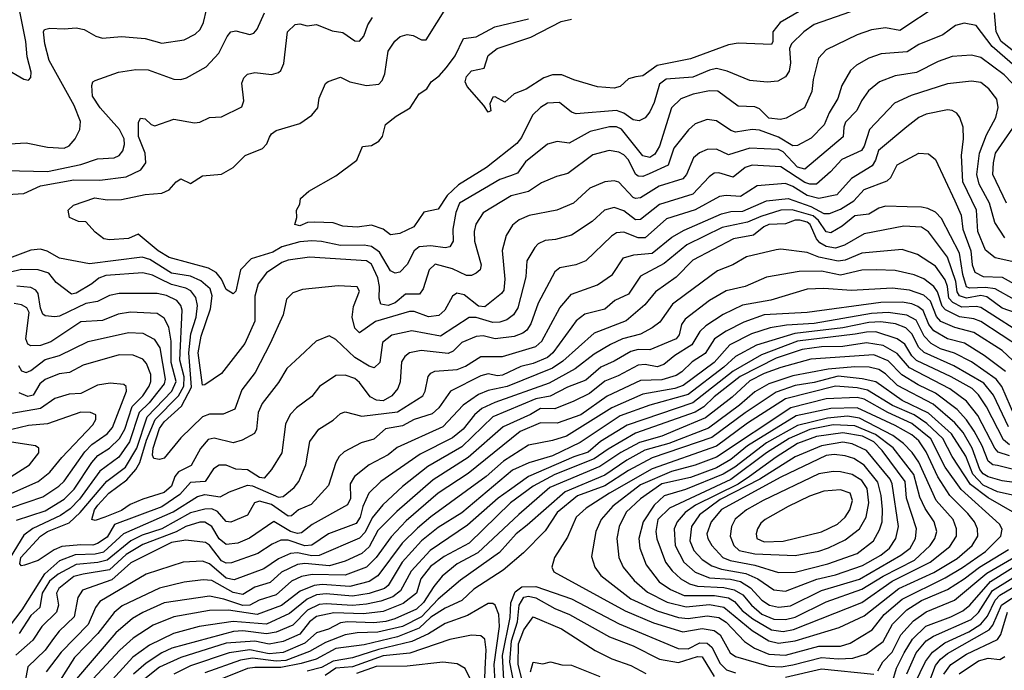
# Model space of a CAD drawing. Extents: x 1308313 to 1441400, y 959662 to 1036319.
# Tile 358 of 656: x 1365658 to 1369793, y 1010391 to 1013126. Entities that reach past the tile are written whole.
import ezdxf

# ---------------------------------------------------------------- set-up
doc = ezdxf.new("R2010")
doc.units = 0

msp = doc.modelspace()

# ---------------------------------------------------------------- linework, layer by layer
at = {"layer": '0CON10XD'}
for points in [[(1369081.3, 1013248.7), (1368851.9, 1013115), (1368821.6, 1013075), (1368820.7, 1013035), (1368815, 1013021.9), (1368675, 1013027.1), (1368635, 1013020.8), (1368475, 1012961.9), (1368335, 1012933.7), (1368275, 1012890), (1368245.6, 1012885.6), (1368215, 1012877.8), (1368180, 1012845), (1368155, 1012837.7), (1368085, 1012844.5), (1367985, 1012873.1), (1367935, 1012894.7), (1367895, 1012894.2), (1367858.8, 1012881.2), (1367785, 1012834.7), (1367735.2, 1012814.8), (1367695, 1012780), (1367655, 1012802.5), (1367645, 1012800), (1367633, 1012773), (1367637, 1012743), (1367625, 1012736.7), (1367607.5, 1012765), (1367537.5, 1012845), (1367528.8, 1012865), (1367535, 1012886.7), (1367555, 1012911.2), (1367608.3, 1012921.7), (1367625.5, 1012975), (1367663.1, 1013005), (1367805, 1013052.1), (1367931.7, 1013118.3), (1367975, 1013128.8)], [(1365615, 1012604.6), (1365685, 1012608.9), (1365775, 1012590.9), (1365845, 1012586.1), (1365865, 1012595.5), (1365890.9, 1012625), (1365910, 1012665), (1365912.5, 1012697.5), (1365885.9, 1012765), (1365781.6, 1012955), (1365762.7, 1013025), (1365757.5, 1013075), (1365762, 1013085), (1365785, 1013091.1), (1365845, 1013087.5), (1365895, 1013092.5), (1365928, 1013085), (1365977.1, 1013057.1), (1366005, 1013048.9), (1366085.2, 1013054.8), (1366135, 1013051.6), (1366185, 1013046.4), (1366255, 1013026.9), (1366348.5, 1013041.5), (1366394.8, 1013065.2), (1366415.2, 1013084.8), (1366430.3, 1013115), (1366443, 1013167)], [(1365625.3, 1012905.3), (1365675, 1012875.6), (1365695, 1012872.5), (1365705, 1012883.3), (1365706.1, 1012905), (1365689.5, 1012969.5), (1365683.5, 1013035), (1365654.9, 1013175.1)], [(1369515, 1013187.2), (1369355, 1013081.4), (1369295, 1013092.2), (1369235, 1013083.7), (1369175, 1013062.8), (1369045, 1012999.1), (1369013.3, 1012965), (1368990.5, 1012875), (1368984.5, 1012824.5), (1368953.8, 1012756.2), (1368877.6, 1012712.4), (1368852.9, 1012707.1), (1368805, 1012712.3), (1368765, 1012750.9), (1368745, 1012760.2), (1368675, 1012762.7), (1368590, 1012825), (1368555, 1012827.1), (1368486.6, 1012813.4), (1368435, 1012792.8), (1368395.9, 1012755), (1368345.3, 1012594.7), (1368325, 1012561.4), (1368305, 1012547.1), (1368275, 1012553.8), (1368185, 1012665.9), (1368165, 1012675.7), (1368135, 1012675.9), (1368054.3, 1012655.7), (1367965, 1012607.5), (1367914.6, 1012614.6), (1367875, 1012603.1), (1367781.6, 1012528.4), (1367748.5, 1012481.5), (1367719.6, 1012469.6), (1367675, 1012454.8), (1367505.7, 1012354.3), (1367489, 1012315), (1367477.5, 1012245), (1367478.2, 1012195), (1367465, 1012171.1), (1367445, 1012166.9), (1367385, 1012175.9), (1367335, 1012170.9), (1367315.3, 1012155), (1367285, 1012096.4), (1367255, 1012064.5), (1367235, 1012060.8), (1367215, 1012070), (1367169.2, 1012149.2), (1367135, 1012173.3), (1367105, 1012178.5), (1367005, 1012177.4), (1366925, 1012194.3), (1366885, 1012196.6), (1366835, 1012191.8), (1366759.2, 1012170.8), (1366721.5, 1012148.5), (1366629.6, 1012120.4), (1366584.7, 1012075), (1366565.6, 1011985), (1366555, 1011974.2), (1366525, 1011991.9), (1366505.9, 1012035.9), (1366483, 1012063), (1366451.1, 1012081.1), (1366285, 1012126.9), (1366238.8, 1012155), (1366155, 1012224.2), (1366115, 1012206.6), (1366035, 1012200), (1366011.2, 1012205), (1365975, 1012233.1), (1365935, 1012276.7), (1365905, 1012278), (1365867.5, 1012295), (1365861.4, 1012325), (1365883.8, 1012346.2), (1365973.1, 1012376.9), (1366025, 1012369.5), (1366085, 1012370.8), (1366185, 1012391.1), (1366255, 1012397.5), (1366285, 1012411.1), (1366315, 1012444.4), (1366335, 1012457.1), (1366375, 1012437.1), (1366425, 1012469.4), (1366505, 1012476.9), (1366555, 1012504.4), (1366605, 1012554.5), (1366676.9, 1012585), (1366695.3, 1012604.7), (1366707.5, 1012632.5), (1366715, 1012646.5), (1366735, 1012660.9), (1366835, 1012690), (1366885.3, 1012724.7), (1366910, 1012755), (1366915, 1012796.7), (1366942.5, 1012857.5), (1366953.8, 1012866.2), (1367005, 1012884.4), (1367045, 1012864.3), (1367115, 1012849.5), (1367165.7, 1012855), (1367179.6, 1012870.4), (1367191.2, 1012898.8), (1367206.1, 1012993.9), (1367234, 1013036), (1367256.2, 1013055), (1367285, 1013063.3), (1367310.3, 1013060.3), (1367345, 1013042), (1367365, 1013041.2), (1367455.2, 1013184.8)], [(1369175, 1013169.3), (1368995, 1013106), (1368950.9, 1013075), (1368899.2, 1013025), (1368891.7, 1013005), (1368895.8, 1012945), (1368889.6, 1012910.4), (1368875, 1012886.5), (1368842.7, 1012867.3), (1368797.2, 1012862.8), (1368725, 1012870), (1368629.8, 1012909.8), (1368585, 1012920.5), (1368555.4, 1012914.6), (1368485, 1012884.8), (1368373.6, 1012876.4), (1368344.5, 1012855), (1368322.5, 1012777.5), (1368305, 1012738.9), (1368285, 1012713.9), (1368259.3, 1012700.7), (1368235, 1012705.2), (1368195, 1012733.4), (1368165, 1012744.1), (1367995, 1012729.7), (1367975, 1012736.8), (1367925, 1012778), (1367875, 1012775.4), (1367845, 1012757.1), (1367811.1, 1012725), (1367765, 1012630.9), (1367745.3, 1012605), (1367619.1, 1012505), (1367501.4, 1012431.4), (1367453.4, 1012386.6), (1367415, 1012329.6), (1367355, 1012316.5), (1367313.3, 1012255), (1367255, 1012227.9), (1367215, 1012221.5), (1367183.8, 1012245), (1367135, 1012261.9), (1367075, 1012254.5), (1367015, 1012258.5), (1366975, 1012271.8), (1366895.5, 1012274.5), (1366866.7, 1012273.3), (1366835, 1012259.4), (1366813.3, 1012265), (1366822.5, 1012295), (1366820, 1012325), (1366835, 1012350), (1366836.7, 1012375), (1366872, 1012405), (1366985, 1012469.7), (1367074.5, 1012535), (1367097, 1012593), (1367135, 1012597.8), (1367165.6, 1012615), (1367181.9, 1012635), (1367194, 1012685), (1367239.1, 1012720.9), (1367297.5, 1012755), (1367335, 1012814.2), (1367368, 1012835), (1367385.8, 1012865), (1367419.6, 1012890.4), (1367449.8, 1012925), (1367486.5, 1012973.5), (1367522.3, 1013047.7), (1367575, 1013053.7), (1367654.1, 1013095.9), (1367795, 1013129.8)], [(1365597.8, 1012492.2), (1365775, 1012488.4), (1365915, 1012517.3), (1365985, 1012541.4), (1366055.2, 1012544.8), (1366075.5, 1012555), (1366091.5, 1012575), (1366098.5, 1012601.5), (1366096.2, 1012625), (1366077, 1012665), (1365995.3, 1012755), (1365964, 1012805), (1365960.2, 1012849.8), (1365965.6, 1012864.4), (1365975, 1012870), (1366073.3, 1012905), (1366145, 1012917.3), (1366196.7, 1012915), (1366305, 1012876.4), (1366335, 1012874.6), (1366358.7, 1012881.3), (1366441.6, 1012928.4), (1366494.7, 1012985.3), (1366529.2, 1013055), (1366545, 1013074.5), (1366565, 1013078.7), (1366625, 1013063.5), (1366640.6, 1013069.4), (1366655, 1013085.7), (1366686.2, 1013155)], [(1365605, 1012390.7), (1365674.6, 1012395.4), (1365745, 1012427.6), (1365885, 1012452.9), (1365995, 1012451.1), (1366105, 1012465.1), (1366167.2, 1012495), (1366187.9, 1012525), (1366185.1, 1012565), (1366157.1, 1012635), (1366156.3, 1012693.7), (1366165, 1012712.5), (1366185, 1012709.2), (1366210, 1012685), (1366225, 1012680), (1366305, 1012707.8), (1366391.9, 1012691.9), (1366415, 1012695.7), (1366455, 1012715.6), (1366505, 1012718.1), (1366590.8, 1012759.2), (1366598.5, 1012785), (1366591.1, 1012858.9), (1366598.9, 1012881.1), (1366615, 1012896.9), (1366645, 1012903.6), (1366715, 1012896.2), (1366745, 1012904.5), (1366755, 1012913.1), (1366767.6, 1012942.4), (1366782.1, 1013075), (1366815, 1013106.5), (1366835, 1013109.3), (1366865, 1013100.5), (1366905, 1013105.4), (1366969.8, 1013079.8), (1367015, 1013072.1), (1367065, 1013036.8), (1367084.5, 1013035.5), (1367103, 1013057), (1367120.2, 1013105), (1367140, 1013135)], [(1369985.3, 1012875.3), (1369780.1, 1013035), (1369758.6, 1013075), (1369751.8, 1013155)], [(1369902.6, 1012875), (1369743.1, 1013013.1), (1369675, 1013101.8), (1369625, 1013111.2), (1369588.2, 1013101.8), (1369535, 1013063.1), (1369435, 1013022), (1369385, 1012991.2), (1369276.7, 1012983.3), (1369225, 1012964.6), (1369172.2, 1012935), (1369147.8, 1012912.2), (1369110.8, 1012849.2), (1369094.7, 1012795), (1369058.4, 1012735), (1369036.4, 1012683.6), (1368982, 1012628), (1368925, 1012596.8), (1368905, 1012595.7), (1368845, 1012631.6), (1368765, 1012661.7), (1368735, 1012664.8), (1368663.9, 1012653.9), (1368645, 1012660), (1368585, 1012700.3), (1368545, 1012706.1), (1368495, 1012688.2), (1368466.4, 1012663.6), (1368405, 1012586), (1368380.9, 1012515), (1368302.1, 1012477.9), (1368275, 1012466.7), (1368255, 1012467.7), (1368245, 1012476.7), (1368215, 1012536.3), (1368195, 1012558.4), (1368175, 1012569.7), (1368133.1, 1012576.9), (1368065, 1012557.3), (1367960.1, 1012479.9), (1367912.6, 1012467.4), (1367849.6, 1012440.4), (1367795.5, 1012404.5), (1367721.9, 1012385), (1367605, 1012314.6), (1367573.3, 1012266.7), (1367566.2, 1012235), (1367568.4, 1012195), (1367595.9, 1012095), (1367591.5, 1012075), (1367575, 1012060), (1367555, 1012050.9), (1367535, 1012051.3), (1367475, 1012078.5), (1367402.2, 1012097.8), (1367378.2, 1012075), (1367352.2, 1011995), (1367337.5, 1011972.5), (1367277.7, 1011972.3), (1367235, 1011935.9), (1367205, 1011924.2), (1367175, 1011930.4), (1367167.8, 1011955), (1367168.6, 1012005), (1367161.4, 1012041.4), (1367135, 1012097.8), (1367115, 1012112.3), (1366875, 1012127.1), (1366785, 1012115.7), (1366758.9, 1012105), (1366695, 1012061.5), (1366659.2, 1012015), (1366645.6, 1011964.4), (1366645, 1011858.8), (1366603.8, 1011765), (1366505, 1011639.2), (1366435, 1011590.8), (1366425, 1011590), (1366407.6, 1011725), (1366420.3, 1011795), (1366459.2, 1011910.8), (1366466.6, 1011965), (1366458.3, 1011995), (1366418.6, 1012028.6), (1366375, 1012047.6), (1366295, 1012060.2), (1366205, 1012118.2), (1366171.7, 1012128.3), (1365950.4, 1012100.4), (1365825, 1012124.2), (1365773.1, 1012153.1), (1365745, 1012161.2), (1365705, 1012157.7), (1365615, 1012124)], [(1369858.6, 1012825), (1369792.9, 1012895), (1369695, 1012966.8), (1369655, 1012977.5), (1369575, 1012971.6), (1369515, 1012950), (1369425.2, 1012904.8), (1369335, 1012889.8), (1369269.5, 1012865), (1369222.6, 1012827.4), (1369192.9, 1012785), (1369174.1, 1012745), (1369126.4, 1012695), (1369118.7, 1012675), (1369115.9, 1012634.1), (1368955, 1012497.7), (1368925, 1012506.2), (1368865, 1012570.6), (1368845, 1012580.3), (1368725, 1012586.2), (1368635, 1012558), (1368585, 1012581.2), (1368545, 1012580.5), (1368513.5, 1012566.5), (1368488.4, 1012545), (1368458.4, 1012475), (1368443, 1012457), (1368343.8, 1012426.2), (1368265, 1012377.5), (1368245, 1012374.3), (1368235, 1012378.9), (1368175, 1012443.5), (1368155, 1012448.8), (1368115, 1012444.7), (1368052.3, 1012417.7), (1367984.3, 1012355), (1367914, 1012325), (1367797.6, 1012302.4), (1367755.2, 1012284.8), (1367727.9, 1012262.1), (1367700.8, 1012219.2), (1367684.8, 1012155.2), (1367695.2, 1012035.2), (1367690.6, 1011989.4), (1367682.1, 1011975), (1367610.9, 1011919.1), (1367585, 1011922.2), (1367525, 1011968.8), (1367494.1, 1011975.9), (1367475, 1011964.4), (1367443.6, 1011905), (1367418.1, 1011881.9), (1367375, 1011877), (1367315, 1011900), (1367295, 1011899.4), (1367152.1, 1011857.9), (1367085, 1011809.1), (1367065, 1011828.6), (1367054.8, 1011875.2), (1367060.2, 1011919.8), (1367085.4, 1011985), (1367075, 1012002.9), (1366995, 1012007.9), (1366845, 1011992.1), (1366805, 1011977.5), (1366778.3, 1011951.7), (1366764.6, 1011885), (1366710.3, 1011765), (1366646.9, 1011643.1), (1366590.2, 1011569.8), (1366561.3, 1011488.7), (1366512.3, 1011467.7), (1366455, 1011467.9), (1366425, 1011456.8), (1366335, 1011368.7), (1366265, 1011282.5), (1366245, 1011277.1), (1366221.8, 1011281.8), (1366215.6, 1011295), (1366218.8, 1011325), (1366245, 1011407.6), (1366265, 1011436), (1366338, 1011502), (1366379.2, 1011580.8), (1366368.6, 1011725), (1366377.1, 1011805), (1366398.7, 1011875), (1366404.5, 1011925), (1366397.8, 1011957.8), (1366376.7, 1011986.7), (1366355, 1011997.9), (1366295, 1012012.5), (1366246.7, 1012036.7), (1366215, 1012052), (1366175, 1012061.5), (1366019.9, 1012050.1), (1365990.2, 1012039.8), (1365961.3, 1012015), (1365895, 1011976.1), (1365875, 1011971.9), (1365811.2, 1012021.2), (1365780, 1012060), (1365735, 1012074.5), (1365666, 1012076), (1365555, 1012049.6)], [(1369795, 1012209.7), (1369753.6, 1012273.6), (1369731.8, 1012355), (1369688, 1012435), (1369678.6, 1012475), (1369689.1, 1012565), (1369718.1, 1012641.9), (1369757.3, 1012715), (1369767.4, 1012757.4), (1369761.5, 1012791.5), (1369728.9, 1012835), (1369695, 1012862.7), (1369655, 1012867.6), (1369555, 1012856.8), (1369402.2, 1012807.8), (1369332.7, 1012775), (1369227.3, 1012665), (1369205.2, 1012595), (1369193.5, 1012576.5), (1369111, 1012539), (1369063.8, 1012486.2), (1369005, 1012435.2), (1368976, 1012435), (1368955, 1012442.2), (1368855, 1012507.8), (1368735, 1012514.8), (1368704.8, 1012505.2), (1368655, 1012464.8), (1368595, 1012482.9), (1368575, 1012480.6), (1368554.2, 1012465.8), (1368485, 1012392.7), (1368345, 1012349), (1368265, 1012286), (1368245, 1012285.2), (1368195, 1012323), (1368155, 1012335.9), (1368114.5, 1012325), (1368062.6, 1012277.4), (1367975, 1012220.9), (1367908.2, 1012201.8), (1367865, 1012198.1), (1367836.1, 1012183.9), (1367821.3, 1012168.7), (1367788.2, 1012111.8), (1367783.8, 1012045), (1367749.8, 1011915), (1367731.8, 1011885), (1367703.5, 1011865), (1367675, 1011854.8), (1367645, 1011852.8), (1367575, 1011874), (1367546.2, 1011873.8), (1367425, 1011795.2), (1367305, 1011818.7), (1367220.2, 1011799.8), (1367181.3, 1011768.7), (1367170.9, 1011685), (1367147.3, 1011662.7), (1367125, 1011669.8), (1367065, 1011705.6), (1366985, 1011782.1), (1366957.2, 1011797.2), (1366902.9, 1011775), (1366835, 1011710.5), (1366779.9, 1011660.1), (1366745, 1011600.5), (1366676.8, 1011513.2), (1366659.1, 1011475), (1366652.7, 1011405), (1366643.7, 1011386.3), (1366591.7, 1011358.3), (1366555, 1011346.8), (1366475, 1011367.1), (1366448.9, 1011361.1), (1366416.5, 1011323.5), (1366378.4, 1011251.6), (1366324.8, 1011225), (1366310, 1011205), (1366294.8, 1011165), (1366265, 1011138.1), (1366175, 1011111), (1366122.3, 1011087.7), (1366085, 1011063.1), (1366015, 1011034.1), (1365975, 1011020.8), (1365961.2, 1011025), (1365972, 1011065), (1365985.9, 1011085), (1366032.5, 1011135), (1366108.2, 1011191.8), (1366146, 1011235), (1366162.1, 1011265), (1366191, 1011359), (1366227.3, 1011445), (1366324.9, 1011545.1), (1366347.5, 1011585), (1366348.3, 1011625), (1366329.7, 1011695), (1366340.4, 1011905), (1366333.9, 1011925), (1366317.1, 1011945), (1366275, 1011966.2), (1366235, 1011975.6), (1366075, 1011975.2), (1366035, 1011966.2), (1365985, 1011941.3), (1365935, 1011933), (1365825, 1011879.6), (1365805, 1011876.8), (1365765, 1011880.8), (1365755, 1011888.2), (1365745, 1011913.1), (1365734.8, 1011974.8), (1365725, 1011989.7), (1365705, 1012000.7), (1365645.2, 1012005.2)], [(1369825, 1012110), (1369755, 1012125.3), (1369715, 1012156.9), (1369682.2, 1012235), (1369676.2, 1012325), (1369619.2, 1012445), (1369613.6, 1012555), (1369622.3, 1012625), (1369620.4, 1012675), (1369606.9, 1012715), (1369593.7, 1012733.7), (1369575, 1012744.6), (1369555, 1012747.1), (1369465, 1012728.4), (1369435, 1012714.7), (1369384.5, 1012675.5), (1369265, 1012575.9), (1369253, 1012535), (1369238.4, 1012511.6), (1369151.3, 1012458.6), (1369089.7, 1012390.3), (1369015, 1012374.5), (1368965, 1012386.4), (1368905, 1012424.9), (1368875, 1012437), (1368755, 1012428.1), (1368685, 1012383.3), (1368625, 1012387), (1368597.4, 1012382.6), (1368495, 1012326.9), (1368375, 1012289.3), (1368285, 1012209), (1368255, 1012209.5), (1368195, 1012233.2), (1368165, 1012229.4), (1368143.4, 1012216.6), (1368035, 1012112.3), (1367993.8, 1012095), (1367926.9, 1012083.1), (1367905, 1012066.7), (1367835.7, 1011935), (1367805, 1011847.1), (1367788.5, 1011821.5), (1367771.5, 1011808.5), (1367735, 1011794.1), (1367655, 1011784.4), (1367605, 1011797.7), (1367575, 1011794.8), (1367515, 1011769.7), (1367478, 1011732), (1367457.5, 1011722.5), (1367344, 1011736), (1367294.4, 1011725.6), (1367275, 1011710.8), (1367261.9, 1011688.1), (1367255.7, 1011604.3), (1367246.5, 1011575), (1367220.3, 1011545), (1367185, 1011524), (1367156.4, 1011526.4), (1367130.3, 1011540.3), (1367085, 1011600.7), (1367065, 1011617.9), (1367025, 1011631.8), (1366985, 1011630.4), (1366916.5, 1011583.5), (1366885, 1011541.8), (1366820, 1011495), (1366794, 1011466), (1366773.8, 1011425), (1366758.6, 1011305), (1366715.9, 1011235), (1366685, 1011198), (1366665, 1011201.6), (1366615, 1011233), (1366565, 1011237.1), (1366525, 1011253.6), (1366495, 1011252.7), (1366472.1, 1011237.9), (1366437.3, 1011185), (1366375, 1011180.9), (1366330.1, 1011129.9), (1366255, 1011078.7), (1366056.4, 1011003.6), (1366025, 1010950.4), (1365985, 1010924.5), (1365965, 1010917.5), (1365915, 1010918.9), (1365835, 1010910.7), (1365803.1, 1010896.9), (1365735, 1010852.3), (1365677.3, 1010832.7), (1365665, 1010830.8), (1365658.2, 1010838.2), (1365663, 1010865), (1365745.2, 1010954.8), (1365775, 1010974.3), (1365865, 1011011.4), (1365912, 1011055), (1366023.7, 1011186.4), (1366102.1, 1011245), (1366149.7, 1011325), (1366192.9, 1011457.1), (1366296.8, 1011565), (1366314.3, 1011605), (1366293.4, 1011685), (1366294.2, 1011775), (1366283.6, 1011833.6), (1366265, 1011870.7), (1366235, 1011890.5), (1366123.1, 1011896.9), (1366071.8, 1011888.2), (1366005, 1011861.5), (1365915, 1011856), (1365788.5, 1011771.5)], [(1369802.4, 1012355), (1369745.2, 1012475.2), (1369747.4, 1012525), (1369757, 1012565), (1369867.6, 1012725)], [(1365565, 1010510.5), (1365668.3, 1010645), (1365763.7, 1010796.3), (1365827, 1010853), (1365892.2, 1010877.8), (1365975, 1010879.9), (1366011, 1010889), (1366095, 1010965.6), (1366302.3, 1011057.7), (1366405, 1011121.5), (1366435, 1011129.4), (1366500.4, 1011119.6), (1366539, 1011141), (1366615, 1011169.1), (1366635, 1011165.9), (1366745, 1011119.3), (1366765, 1011122.2), (1366810.5, 1011159.5), (1366830.6, 1011185), (1366860, 1011255), (1366876.9, 1011353.1), (1366914.7, 1011405.3), (1366975, 1011442.5), (1367005, 1011470), (1367025, 1011478.2), (1367095, 1011458.8), (1367245, 1011477.8), (1367350.7, 1011545), (1367361.2, 1011565), (1367373.9, 1011626.1), (1367385, 1011640.4), (1367401.5, 1011648.5), (1367495, 1011656.2), (1367530.3, 1011669.7), (1367595, 1011709.6), (1367685, 1011709.6), (1367825, 1011751.9), (1367850.6, 1011775), (1367925.8, 1011914.2), (1367975, 1011971.8), (1368085, 1012012), (1368148.2, 1012055), (1368194.4, 1012125.6), (1368237.2, 1012137.2), (1368315, 1012145.2), (1368397.5, 1012212.5), (1368448.9, 1012241.1), (1368605, 1012309.4), (1368645, 1012319.2), (1368695, 1012321.6), (1368795, 1012364.5), (1368885, 1012374.6), (1368980.1, 1012340.1), (1369035, 1012312), (1369059.1, 1012310.9), (1369105, 1012329.1), (1369160.8, 1012365), (1369205, 1012412.6), (1369301.6, 1012448.4), (1369317.1, 1012462.9), (1369343.9, 1012516.1), (1369435, 1012564.5), (1369475, 1012562.2), (1369505, 1012538.6), (1369586.1, 1012365), (1369612.9, 1012305), (1369619.7, 1012245), (1369652.8, 1012155), (1369658.4, 1012095), (1369669.2, 1012065), (1369705, 1012046.9), (1369785, 1012043), (1369872.3, 1011995)], [(1369835, 1011950), (1369754.7, 1011994.7), (1369715, 1012000.3), (1369646.9, 1011996.9), (1369635, 1012003.7), (1369618.7, 1012055), (1369605.1, 1012145.1), (1369529.8, 1012289.8), (1369505, 1012316.6), (1369472.3, 1012332.3), (1369445, 1012338.4), (1369385, 1012338.9), (1369295, 1012341.7), (1369266.6, 1012333.4), (1369225, 1012308.1), (1369165, 1012301.2), (1369112.5, 1012257.5), (1369065, 1012230), (1369045, 1012234.3), (1369012.6, 1012282.6), (1368990.9, 1012300.9), (1368902.8, 1012327.2), (1368855, 1012325.9), (1368770.6, 1012299.4), (1368715, 1012274.4), (1368607.9, 1012252.1), (1368460.6, 1012179.4), (1368365, 1012101), (1368265, 1012047.2), (1368215, 1011972.3), (1368157.1, 1011945), (1368115, 1011908.8), (1368031.8, 1011888.2), (1367995, 1011860), (1367976.6, 1011835), (1367897.4, 1011725), (1367874, 1011706), (1367815, 1011680.1), (1367762.4, 1011667.6), (1367685, 1011631.2), (1367665, 1011628.8), (1367625, 1011637), (1367595, 1011629.2), (1367467.7, 1011565), (1367418.6, 1011495), (1367390.5, 1011469.5), (1367315, 1011445.2), (1367265, 1011418.5), (1367194.2, 1011405.8), (1367145, 1011362.7), (1367092.6, 1011347.4), (1367020.4, 1011309.6), (1366999.9, 1011290.1), (1366986, 1011265), (1366955, 1011167.8), (1366882.7, 1011087.3), (1366829.2, 1011065), (1366799, 1011041), (1366785, 1011039.4), (1366715, 1011088.3), (1366665, 1011101.9), (1366643.9, 1011095), (1366615, 1011042.7), (1366545, 1011014.1), (1366525, 1011016.3), (1366488.3, 1011058.2), (1366465, 1011069.2), (1366435, 1011068.8), (1366375, 1011053.4), (1366255, 1010986.2), (1366171.5, 1010958.5), (1366124.4, 1010935.6), (1366025, 1010854.2), (1365985.4, 1010844.6), (1365895, 1010836.4), (1365819.1, 1010795), (1365782.7, 1010765), (1365751.7, 1010715), (1365742.6, 1010655), (1365705, 1010621.7), (1365655, 1010545.6)], [(1369845, 1011892.6), (1369785, 1011913.3), (1369720.6, 1011960.6), (1369695, 1011966.7), (1369635, 1011955.1), (1369605.2, 1011965.2), (1369595, 1011981.5), (1369589.7, 1012025), (1369555, 1012127.6), (1369475, 1012234.7), (1369445, 1012253.9), (1369371.3, 1012258.7), (1369205, 1012226.2), (1369121.6, 1012178.4), (1369085, 1012166.1), (1369045, 1012173.2), (1369018, 1012188), (1369004, 1012205), (1368978.5, 1012265), (1368965, 1012275.3), (1368935, 1012284), (1368915, 1012283.4), (1368875, 1012267.3), (1368805, 1012264.5), (1368783.2, 1012255), (1368740.4, 1012219.6), (1368655.7, 1012204.3), (1368485, 1012115.7), (1368415, 1012044.1), (1368328.6, 1011981.4), (1368283.2, 1011926.8), (1368205, 1011859.7), (1368071.3, 1011808.7), (1367938.8, 1011691.2), (1367895, 1011660.8), (1367705.3, 1011584.7), (1367625, 1011567.2), (1367585, 1011550.9), (1367520.8, 1011505), (1367434.9, 1011415.1), (1367243, 1011327), (1367205, 1011297), (1367125, 1011254.2), (1367064.2, 1011205.8), (1367045.6, 1011174.4), (1367046.6, 1011113.4), (1367035, 1011086.7), (1366886.3, 1011003.7), (1366841.6, 1010968.4), (1366825, 1010966.2), (1366795, 1010974.5), (1366725, 1011015.8), (1366623.1, 1010946.9), (1366574.5, 1010925.5), (1366525, 1010919.6), (1366495, 1010943.9), (1366465, 1010995.6), (1366435, 1011013.1), (1366415, 1011013.8), (1366355, 1010995.3), (1366315, 1010973.2), (1366175, 1010920.1), (1366105, 1010878), (1366035, 1010813.6), (1365924.5, 1010795.5), (1365885, 1010784.9), (1365821.7, 1010735), (1365812.7, 1010715), (1365821.1, 1010665), (1365812.4, 1010635), (1365750.2, 1010575), (1365712.8, 1010517.2), (1365641.7, 1010455)], [(1369900.4, 1011785), (1369695, 1011915.7), (1369675, 1011920.1), (1369615, 1011917), (1369576.8, 1011936.8), (1369560.8, 1011955), (1369554.7, 1012005), (1369545, 1012031.9), (1369505, 1012089.3), (1369429, 1012139), (1369365, 1012159.7), (1369195, 1012144.1), (1369125, 1012115.7), (1369095, 1012111), (1369015, 1012128), (1368965, 1012147.6), (1368855, 1012161.3), (1368835, 1012159.1), (1368710.9, 1012129.1), (1368652.5, 1012095), (1368589.4, 1012070.6), (1368455, 1011971), (1368399.5, 1011930.5), (1368346.5, 1011855), (1368315, 1011830.2), (1368265.9, 1011804.1), (1368189.1, 1011785), (1368139.5, 1011760.5), (1368070.5, 1011719.5), (1367991.1, 1011658.9), (1367881.4, 1011598.6), (1367652.9, 1011517.1), (1367599.2, 1011490.9), (1367567.7, 1011465), (1367521, 1011405), (1367475, 1011368.8), (1367340.3, 1011299.7), (1367175, 1011184.8), (1367124.9, 1011135.1), (1367099, 1011079), (1367088.4, 1011035), (1367071.5, 1011008.5), (1366955, 1010964.1), (1366885, 1010916.5), (1366855, 1010914.7), (1366785, 1010937.6), (1366755, 1010938.1), (1366718.1, 1010921.8), (1366658.1, 1010881.9), (1366547.5, 1010842.5), (1366525, 1010841.6), (1366505, 1010851.2), (1366455, 1010917.6), (1366438.3, 1010928.3), (1366355, 1010938.7), (1366295, 1010927.5), (1366125, 1010843.3), (1366045, 1010770.9), (1365921.9, 1010728.1), (1365902.5, 1010697.5), (1365887.2, 1010615), (1365824.1, 1010555.9), (1365800.2, 1010525), (1365764.9, 1010475.1), (1365691.5, 1010405), (1365681.2, 1010345)], [(1369866.3, 1011745), (1369695, 1011857.7), (1369665, 1011868.3), (1369605, 1011876.6), (1369545.8, 1011905.8), (1369532.3, 1011922.3), (1369512.7, 1011982.7), (1369497.4, 1012005), (1369455, 1012037.2), (1369415, 1012053.3), (1369335, 1012071.2), (1369255, 1012075.2), (1369195, 1012072.9), (1369105, 1012051.9), (1369025, 1012068.9), (1368932.3, 1012067.7), (1368795, 1012043.5), (1368705.2, 1012004.8), (1368625, 1011986.7), (1368555.4, 1011945), (1368452.5, 1011867.5), (1368437.7, 1011845), (1368428.4, 1011801.6), (1368415, 1011784.8), (1368305, 1011738.7), (1368255, 1011739), (1368225, 1011731.5), (1368155, 1011690), (1368099.1, 1011665), (1368035, 1011610.5), (1367958.2, 1011581.8), (1367886.1, 1011543.9), (1367825, 1011531.6), (1367645, 1011456.7), (1367515, 1011330.2), (1367372.3, 1011247.7), (1367265, 1011163.8), (1367183.7, 1011086.3), (1367138, 1011032), (1367108.3, 1010971.7), (1367085, 1010946.6), (1366916.3, 1010873.7), (1366885, 1010872.8), (1366824.9, 1010885.1), (1366795, 1010882.5), (1366745, 1010859), (1366682.5, 1010817.5), (1366559.1, 1010770.9), (1366525, 1010778.8), (1366455, 1010838.8), (1366425, 1010849.2), (1366344.4, 1010845.6), (1366189.1, 1010795), (1365995, 1010680), (1365976.7, 1010655), (1365945, 1010583.3), (1365832.6, 1010467.4), (1365768.8, 1010385)], [(1369852.2, 1011672.2), (1369785.1, 1011735.1), (1369665, 1011811.2), (1369585, 1011832.3), (1369526.8, 1011856.8), (1369508.3, 1011878.2), (1369483.3, 1011943.2), (1369455, 1011968), (1369395, 1011989.2), (1369322.3, 1011997.7), (1369152.1, 1011987.9), (1369035, 1011995.6), (1368965, 1011993.2), (1368813.2, 1011946.8), (1368693.4, 1011926.6), (1368613.2, 1011886.8), (1368540.3, 1011839.7), (1368514.6, 1011815.4), (1368480.8, 1011759.2), (1368409.5, 1011715), (1368363.2, 1011676.8), (1368335, 1011666.9), (1368285, 1011676.1), (1368255, 1011673.4), (1368171.3, 1011628.7), (1368115, 1011606.5), (1368051.2, 1011555), (1367985, 1011522.5), (1367905, 1011489.6), (1367845, 1011491), (1367803.5, 1011466.5), (1367688.9, 1011415), (1367541.5, 1011285), (1367395, 1011192.3), (1367241.6, 1011058.4), (1367161.4, 1010978.6), (1367125, 1010909.5), (1367095, 1010881.9), (1367025, 1010849.8), (1366959.4, 1010830.6), (1366855, 1010839.6), (1366824.7, 1010835.3), (1366757, 1010803), (1366709.5, 1010760.5), (1366645, 1010741), (1366595, 1010709.7), (1366555, 1010717.9), (1366465, 1010768.8), (1366428.8, 1010771.2), (1366348.6, 1010761.4), (1366245, 1010736.5), (1366088.4, 1010661.6), (1366055, 1010633.8), (1365986.5, 1010545), (1365888.5, 1010445), (1365825.4, 1010344.6)], [(1365788.5, 1011771.5), (1365745, 1011756.4), (1365705, 1011754.7), (1365692.5, 1011762.5), (1365684.1, 1011785), (1365696.9, 1011895), (1365687.7, 1011915), (1365665, 1011927.5), (1365635, 1011932.9)], [(1369797.8, 1011647.8), (1369708.6, 1011715), (1369626.1, 1011766.1), (1369554.9, 1011784.9), (1369497.9, 1011817.9), (1369475.8, 1011845), (1369453, 1011903), (1369430.9, 1011920.9), (1369405, 1011931.4), (1369365, 1011938.6), (1369275, 1011936.6), (1368965, 1011894.8), (1368785, 1011884.9), (1368700, 1011855), (1368625, 1011816.8), (1368576, 1011784), (1368537.3, 1011722.7), (1368482.2, 1011687.8), (1368439, 1011645), (1368415, 1011630.1), (1368355, 1011612.3), (1368265, 1011609.7), (1368125, 1011542.8), (1368015, 1011464.9), (1367915, 1011429.4), (1367845, 1011431.8), (1367759.5, 1011395), (1367541.4, 1011218.6), (1367415, 1011135.9), (1367280.5, 1011019.5), (1367217.6, 1010952.4)], [(1369838.1, 1011458.1), (1369783.6, 1011583.6), (1369758.8, 1011615), (1369655, 1011688.4), (1369584.5, 1011724.5), (1369525, 1011742.3), (1369486.1, 1011765), (1369456.2, 1011796.2), (1369422.7, 1011862.7), (1369384.5, 1011884.5), (1369305.3, 1011895.3), (1369235, 1011890.6), (1368995, 1011849.5), (1368878.3, 1011841.7), (1368809.8, 1011830.2), (1368732.1, 1011805), (1368641.1, 1011758.9), (1368575, 1011685.1), (1368445, 1011588.4), (1368409.5, 1011575), (1368275, 1011551.5), (1368145, 1011494.3), (1367955, 1011375.2), (1367895, 1011356.7), (1367795, 1011337.5), (1367689.7, 1011270.3), (1367617.4, 1011205), (1367385, 1011036.6), (1367328.8, 1010988.8), (1367264.7, 1010925.3), (1367161.7, 1010788.3), (1367125, 1010764), (1367045, 1010743.1), (1366928, 1010752), (1366895, 1010747), (1366836.4, 1010723.6), (1366756.9, 1010663.1), (1366655, 1010625.1), (1366535, 1010643.2), (1366455, 1010641.8), (1366304.9, 1010615.1), (1366218.8, 1010581.2), (1366135, 1010526.3), (1366078.4, 1010475), (1365946.4, 1010333.6)], [(1369811.6, 1011415), (1369747.5, 1011547.5), (1369707.7, 1011597.7), (1369580.8, 1011670.8), (1369457.2, 1011727.2), (1369435, 1011747.9), (1369404.9, 1011804.9), (1369380, 1011830), (1369337, 1011847), (1369275, 1011856.1), (1369225, 1011853.4), (1369115, 1011830.2), (1368913.3, 1011806.7), (1368752.7, 1011757.3), (1368665, 1011710.6), (1368614.8, 1011665.2), (1368465, 1011550.8), (1368303.9, 1011506.1), (1368179.4, 1011460.6), (1368011.7, 1011348.3), (1367895, 1011292.6), (1367796.9, 1011263.1), (1367727.4, 1011232.6), (1367515, 1011052.4), (1367415, 1010991.3), (1367346, 1010935), (1367263.7, 1010845), (1367205, 1010747.1), (1367190.3, 1010735), (1367125, 1010713.9), (1367055, 1010702), (1366945, 1010712.6), (1366905, 1010708), (1366865, 1010689.7), (1366790.8, 1010629.2), (1366695, 1010585.3), (1366553.7, 1010596.3), (1366411.1, 1010575), (1366303.7, 1010546.3), (1366203.2, 1010496.8), (1366133.6, 1010446.4), (1366019.1, 1010320.9)], [(1365652.6, 1011672.6), (1365665, 1011649.7), (1365685, 1011642.3), (1365705, 1011650.9), (1365765, 1011697), (1365825.1, 1011714.9), (1365945, 1011772.7), (1366115, 1011811.7), (1366175, 1011807.7), (1366223.2, 1011783.2), (1366246.1, 1011746.1), (1366269.1, 1011615), (1366264, 1011595), (1366238.5, 1011561.5), (1366201.5, 1011515), (1366159.4, 1011475), (1366118.6, 1011351.4), (1366073.7, 1011286.3), (1365995, 1011228.3), (1365909.2, 1011110.8), (1365870.3, 1011069.7), (1365828.7, 1011041.3), (1365712.8, 1010987.2), (1365675, 1010958.9), (1365617.5, 1010865)], [(1369815, 1011339.3), (1369790.4, 1011360.4), (1369718.6, 1011498.6), (1369685, 1011548.8), (1369658.5, 1011575), (1369570.2, 1011625), (1369425, 1011693.9), (1369405, 1011712.4), (1369375, 1011761.7), (1369343.8, 1011783.8), (1369253.4, 1011813.4), (1369215, 1011813), (1369166.6, 1011803.4), (1368925, 1011774.5), (1368773.1, 1011716.9), (1368655, 1011649.2), (1368485, 1011516), (1368209.1, 1011420.9), (1368097.8, 1011352.2), (1368045, 1011308.1), (1367985, 1011288.8), (1367794.7, 1011205.3), (1367715, 1011148), (1367667.3, 1011115), (1367538.7, 1011001.3), (1367382.3, 1010895), (1367301.7, 1010808.3), (1367256.8, 1010725), (1367225, 1010700.4), (1367175, 1010681.1), (1367115, 1010668.9), (1367055, 1010663), (1366945, 1010670.9), (1366915, 1010666.9), (1366866.8, 1010643.2), (1366805, 1010581.3), (1366735, 1010551.5), (1366695, 1010544.7), (1366595, 1010556.5), (1366555.3, 1010554.7), (1366296.1, 1010483.9), (1366255, 1010464.9), (1366189.5, 1010420.5), (1366136.2, 1010375)], [(1369815, 1011292.6), (1369768.2, 1011308.2), (1369754.2, 1011324.2), (1369682, 1011462), (1369635, 1011522.9), (1369565, 1011574.6), (1369395, 1011663), (1369343.2, 1011723.2), (1369285, 1011756.2), (1369215, 1011767.2), (1369115, 1011752.2), (1369025, 1011750.4), (1368945, 1011739.6), (1368835, 1011703.4), (1368684.4, 1011625.6), (1368575, 1011540.8), (1368531.4, 1011498.6), (1368494.5, 1011475.5), (1368245, 1011388), (1368129.2, 1011320.8), (1368070.6, 1011279.4), (1367905, 1011213.4), (1367814.9, 1011165.1), (1367719.2, 1011095), (1367545, 1010925.9), (1367441.2, 1010868.8), (1367382.8, 1010827.2), (1367342.2, 1010775), (1367325, 1010715.4), (1367268.5, 1010671.5), (1367185, 1010637.8), (1367101.6, 1010628.4), (1366977.8, 1010632.2), (1366905, 1010616.7), (1366875, 1010595.2), (1366835, 1010543), (1366765, 1010512.2), (1366705, 1010500.6), (1366645, 1010513.4), (1366525, 1010505.3), (1366335, 1010445.4), (1366245, 1010403.7), (1366183.2, 1010355)], [(1365645, 1011022), (1365765, 1011060.8), (1365845, 1011110.5), (1365887.1, 1011152.9), (1365960.3, 1011265), (1365985.9, 1011294.1), (1366035, 1011325.2), (1366077.2, 1011365), (1366099, 1011405), (1366129.6, 1011500.4), (1366174.9, 1011545), (1366201, 1011585), (1366209, 1011605), (1366209.1, 1011635), (1366190.3, 1011680.3), (1366175, 1011698.7), (1366135, 1011716.4), (1366075, 1011717.6), (1365925, 1011674.3), (1365867.5, 1011642.5), (1365822.9, 1011637.1), (1365765, 1011613), (1365742.6, 1011595), (1365715, 1011547.6), (1365691.3, 1011541.3), (1365655, 1011556.9)], [(1369855, 1011228.8), (1369765, 1011251.3), (1369745, 1011255.2), (1369725, 1011270.4), (1369700.3, 1011335), (1369666.6, 1011396.6), (1369634.3, 1011444.3), (1369595, 1011486.8), (1369505, 1011555.9), (1369431.5, 1011591.5), (1369363.7, 1011633.7), (1369305, 1011692.3), (1369245, 1011717.3), (1368980.8, 1011699.2), (1368855, 1011664.3), (1368785, 1011638.5), (1368725, 1011608.3), (1368650.9, 1011539.1), (1368538.1, 1011451.9), (1368410.9, 1011399.1), (1368355, 1011375.6), (1368261.3, 1011348.7), (1368183.4, 1011306.6), (1368095, 1011248.1), (1367885, 1011158.9), (1367753.6, 1011046.4), (1367582, 1010885), (1367495, 1010838.1), (1367432.8, 1010787.2), (1367396.6, 1010743.4), (1367354.3, 1010675.7), (1367325, 1010648.4), (1367233.3, 1010606.7), (1367195, 1010596.6), (1367145, 1010589.9), (1367034.9, 1010594.9), (1367005, 1010590), (1366955, 1010564.2), (1366905, 1010548.3), (1366855, 1010504.9), (1366765, 1010466.2), (1366705, 1010460.4), (1366625, 1010477.2), (1366538.2, 1010465), (1366375, 1010409.5), (1366304.7, 1010375)], [(1370006.5, 1011156.5), (1369785, 1011187.1), (1369725, 1011204.9), (1369705, 1011217), (1369690.7, 1011235), (1369658.5, 1011325), (1369620.9, 1011390.9), (1369585, 1011431.1), (1369495, 1011509.3), (1369345, 1011588.3), (1369295, 1011637.7), (1369265.7, 1011655.7), (1369226.2, 1011665), (1369165, 1011666.7), (1369053.2, 1011656.8), (1368905, 1011628.8), (1368804.4, 1011595.6), (1368745, 1011561.2), (1368681, 1011505), (1368550.6, 1011409.4), (1368385, 1011344.7), (1368284.2, 1011315.8), (1368208.4, 1011275), (1368115, 1011211.7), (1367948.6, 1011141.4), (1367788.7, 1011001.3), (1367743.2, 1010965), (1367673.5, 1010886.5), (1367509.7, 1010770.3), (1367415, 1010689.3), (1367345, 1010616), (1367265.7, 1010575), (1367161.4, 1010551.4), (1367075, 1010549), (1367025, 1010540.1), (1366942.5, 1010507.5), (1366875, 1010469.4), (1366775, 1010432.6), (1366735, 1010429.3), (1366635, 1010441.6), (1366585, 1010433.4), (1366435, 1010380.5)], [(1365623.3, 1011075), (1365755, 1011120.3), (1365822.6, 1011165), (1365845, 1011186.3), (1365931, 1011309), (1365960.2, 1011339.8), (1366025.3, 1011384.7), (1366047.9, 1011412.1), (1366105.8, 1011565), (1366104.6, 1011584.6), (1366095, 1011591.8), (1366038.1, 1011598.1), (1365985, 1011589.5), (1365915, 1011555.2), (1365865, 1011552.4), (1365805, 1011533.2), (1365745, 1011491.3), (1365625, 1011470.4)], [(1369925, 1011105.5), (1369765, 1011141.8), (1369705, 1011169.4), (1369661.1, 1011215), (1369631.2, 1011291.2), (1369572.3, 1011385), (1369475, 1011472.5), (1369364.8, 1011525), (1369254, 1011604), (1369196.7, 1011616.7), (1369095, 1011626.8), (1368995, 1011600.8), (1368915, 1011587.7), (1368835, 1011559.7), (1368705, 1011473.7), (1368565, 1011369.8), (1368315, 1011284.2), (1368215, 1011231), (1368115, 1011166.8), (1368001.1, 1011125), (1367915.1, 1011054.9), (1367865, 1010977.4), (1367774.2, 1010885), (1367688.3, 1010811.7), (1367565, 1010731.4), (1367515, 1010684.8), (1367445, 1010652), (1367385, 1010614), (1367335, 1010568), (1367245, 1010531.3), (1367105, 1010497.3), (1366985, 1010482), (1366902.5, 1010437.5), (1366840.7, 1010419.3), (1366755, 1010402.1), (1366645, 1010402.9), (1366615, 1010398), (1366465, 1010338.2)], [(1369883.8, 1011025), (1369725, 1011115.3), (1369651.5, 1011171.5), (1369575, 1011290.2), (1369534.9, 1011365), (1369468.5, 1011428.5), (1369415, 1011464.9), (1369323.5, 1011503.5), (1369219, 1011569), (1369175, 1011579.1), (1369085, 1011585.3), (1368875, 1011532.7), (1368715, 1011430), (1368585, 1011333.7), (1368315, 1011238.6), (1368135.8, 1011135), (1368037.1, 1011072.9), (1367994.7, 1011035), (1367959.2, 1010950.8), (1367904.5, 1010865), (1367892.5, 1010825), (1367900.6, 1010805), (1368200.5, 1010640.5), (1368320.1, 1010590.1), (1368443.1, 1010553.1), (1368525, 1010566.7), (1368575, 1010558.6), (1368599.4, 1010539.4), (1368642.6, 1010465), (1368665, 1010448.8), (1368805, 1010408), (1368856.1, 1010406.1)], [(1368875, 1010454.9), (1369015, 1010492.4), (1369105, 1010492.6), (1369146.2, 1010505), (1369238.4, 1010561.6), (1369288.4, 1010625), (1369365, 1010690.4), (1369545, 1010779.5), (1369617.5, 1010822.5), (1369715, 1010890.5), (1369779.2, 1010955), (1369783.8, 1010983.8), (1369773.1, 1011005), (1369611.6, 1011151.6), (1369545.3, 1011245.3), (1369485, 1011364.2), (1369405, 1011428.4), (1369304.1, 1011474.1), (1369205, 1011530.5), (1369175, 1011537.6), (1369045, 1011532.5), (1368896.2, 1011493.8), (1368585, 1011287.4), (1368495, 1011253), (1368395, 1011226.2), (1368265, 1011170.8), (1368149.3, 1011080.7), (1368099.8, 1011025), (1368077.4, 1010975), (1368059.2, 1010869.2), (1368073.3, 1010825), (1368098.9, 1010788.9), (1368225, 1010691.2), (1368335, 1010640.9), (1368425, 1010612.3), (1368465, 1010609), (1368545, 1010619.9), (1368595, 1010612.2), (1368625, 1010592.6), (1368702.2, 1010512.2), (1368743.9, 1010483.9), (1368805, 1010458.9), (1368875, 1010454.9)], [(1365598.9, 1011125), (1365735.9, 1011184.1), (1365785, 1011223.8), (1365834.6, 1011285.4), (1365965, 1011422.3), (1365977.8, 1011445), (1365977.8, 1011465), (1365955.3, 1011475.3), (1365915, 1011476.1), (1365775, 1011426.9), (1365695, 1011420.2), (1365625, 1011402.9)], [(1368845, 1010505.6), (1368915, 1010514.1), (1369099.1, 1010570.9), (1369205, 1010620.5), (1369350.8, 1010735), (1369497.6, 1010802.4), (1369595, 1010860.9), (1369657.8, 1010915), (1369681.6, 1010955), (1369680.2, 1010985), (1369668, 1011015), (1369640.6, 1011050.6), (1369565, 1011125.2), (1369513.6, 1011203.6), (1369465, 1011309.8), (1369434.1, 1011355), (1369405, 1011380.5), (1369335, 1011420.1), (1369175, 1011493.9), (1369065, 1011492.2), (1368919.6, 1011460.4), (1368715, 1011335.1), (1368645, 1011277), (1368585, 1011242.8), (1368475, 1011201.6), (1368355, 1011174.6), (1368265, 1011111.2), (1368204.6, 1011055.4), (1368175.8, 1010995), (1368166.3, 1010945), (1368174.7, 1010865), (1368192.8, 1010825), (1368238.8, 1010768.8), (1368295, 1010719.3), (1368377.6, 1010677.6), (1368457.5, 1010657.5), (1368555, 1010667), (1368615, 1010656.5), (1368735, 1010558.6), (1368805, 1010515.1), (1368845, 1010505.6)], [(1368865, 1010554.6), (1368907.5, 1010562.5), (1369195, 1010675.4), (1369322.5, 1010765), (1369481.6, 1010845), (1369565, 1010911.1), (1369593, 1010955), (1369593, 1010985), (1369578.5, 1011025), (1369507.9, 1011105), (1369435, 1011265.7), (1369406.6, 1011306.6), (1369369.7, 1011345), (1369325, 1011378.2), (1369185, 1011450.9), (1369135, 1011459.6), (1369050.9, 1011450.9), (1368925, 1011420.2), (1368795, 1011347.3), (1368661.6, 1011245), (1368612.5, 1011215), (1368455, 1011150.7), (1368365, 1011123.9), (1368323.4, 1011085), (1368276.1, 1011015), (1368258.5, 1010945), (1368262.3, 1010905), (1368288.6, 1010835), (1368343.3, 1010763.3), (1368390.7, 1010730.7), (1368448.9, 1010705), (1368575.6, 1010705.6), (1368635, 1010694.9), (1368660.5, 1010680.5), (1368692, 1010642), (1368737.4, 1010607.4), (1368815, 1010560.5), (1368865, 1010554.6)], [(1368875, 1010603.8), (1368915, 1010613.6), (1369045, 1010679.3), (1369195, 1010731.6), (1369285, 1010787.2), (1369415.7, 1010854.3), (1369482.2, 1010915), (1369501.3, 1010945), (1369509.4, 1010975), (1369499.1, 1011015), (1369460.8, 1011070.8), (1369438.8, 1011118.8), (1369413.4, 1011213.4), (1369325.9, 1011325.9), (1369252.1, 1011382.1), (1369165, 1011419), (1369075, 1011423.1), (1368976.1, 1011403.9), (1368890.4, 1011365), (1368795.2, 1011305), (1368645, 1011193.7), (1368387.3, 1011072.7), (1368338.3, 1011025), (1368329.5, 1010975), (1368334, 1010944), (1368370, 1010845), (1368398.5, 1010808.5), (1368435.3, 1010775.3), (1368470.7, 1010755), (1368504.4, 1010745), (1368615, 1010739.4), (1368659.2, 1010729.2), (1368695, 1010708.3), (1368730.9, 1010665), (1368775, 1010626.9), (1368825, 1010605.9), (1368875, 1010603.8)], [(1368845, 1010656.3), (1368895, 1010662.6), (1369025, 1010726.8), (1369185, 1010774.6), (1369359.5, 1010875), (1369397.7, 1010905), (1369421, 1010945), (1369424.8, 1010985), (1369383.3, 1011115), (1369376.7, 1011185), (1369280, 1011315), (1369245, 1011350.8), (1369197.8, 1011375), (1369115, 1011389.1), (1369005, 1011374), (1368925, 1011344.1), (1368835, 1011287), (1368723.8, 1011205), (1368675, 1011173.6), (1368496.9, 1011085), (1368453.4, 1011055), (1368419.4, 1011015), (1368406.9, 1010985), (1368411.2, 1010915), (1368447.5, 1010845), (1368495, 1010803.9), (1368555, 1010779.5), (1368643.8, 1010773.8), (1368685, 1010763.7), (1368727.6, 1010737.6), (1368775, 1010685.9), (1368807.1, 1010665), (1368845, 1010656.3)], [(1365574, 1011176), (1365698.8, 1011255), (1365737.7, 1011305), (1365737.8, 1011325), (1365724, 1011335), (1365605, 1011352.6)], [(1368875, 1010723.3), (1369006.5, 1010773.5), (1369085, 1010792.7), (1369197.9, 1010832.1), (1369275, 1010875.4), (1369311.6, 1010905), (1369337.8, 1010945), (1369348.9, 1010995), (1369322.2, 1011175), (1369314, 1011195), (1369215.1, 1011315.1), (1369155, 1011343.6), (1369115, 1011349.5), (1369025, 1011334), (1368915, 1011288.2), (1368767.2, 1011195), (1368600.6, 1011109.4), (1368513, 1011045), (1368479, 1010995), (1368472.1, 1010935), (1368489.4, 1010895), (1368525, 1010856.4), (1368565, 1010830.3), (1368606, 1010816), (1368707.5, 1010797.5), (1368758.3, 1010775), (1368825, 1010728.8), (1368875, 1010723.3)], [(1368845, 1010802), (1368915, 1010803.4), (1369051.5, 1010838.5), (1369175, 1010882), (1369244.1, 1010935), (1369268.8, 1010981.2), (1369280.3, 1011015), (1369282.4, 1011067.6), (1369276.4, 1011126.4), (1369262.1, 1011182.1), (1369205, 1011253.4), (1369160.9, 1011280.9), (1369125, 1011293.1), (1369078.8, 1011298.8), (1369045, 1011294.6), (1368855, 1011203.5), (1368605, 1011067.3), (1368562, 1011015), (1368543.7, 1010965), (1368547.5, 1010945), (1368565, 1010915.4), (1368610.8, 1010865), (1368642.2, 1010852.2), (1368745, 1010832.7), (1368845, 1010802)], [(1368915, 1010874.2), (1369015, 1010891.6), (1369054.6, 1010905.4), (1369125, 1010939.6), (1369185, 1010985.7), (1369213.7, 1011035), (1369223.9, 1011095), (1369216.8, 1011155), (1369195, 1011188.8), (1369155, 1011213.4), (1369105, 1011225.5), (1369075, 1011227.3), (1369015, 1011216.3), (1368780.7, 1011105), (1368711.2, 1011065), (1368663.5, 1011026.5), (1368646.9, 1010995), (1368642.4, 1010955), (1368657.1, 1010915), (1368680, 1010895), (1368745, 1010879.9), (1368915, 1010874.2)], [(1368785, 1010930.5), (1368865, 1010934), (1369025, 1010973.3), (1369093.2, 1011005), (1369125, 1011034.7), (1369145, 1011065.6), (1369155.2, 1011105), (1369145.3, 1011135), (1369105, 1011150.2), (1369035, 1011143.9), (1368975, 1011123), (1368885, 1011079.8), (1368788.5, 1011025), (1368770.9, 1011009.1), (1368757.2, 1010985), (1368750.9, 1010965), (1368754.6, 1010945), (1368785, 1010930.5)], [(1367217.6, 1010952.4), (1367155, 1010865.6), (1367114, 1010825), (1367025, 1010790.5), (1366886.2, 1010793.8), (1366841.8, 1010785), (1366799.5, 1010765), (1366735, 1010707.9), (1366663.9, 1010686.1), (1366623.9, 1010665), (1366595, 1010662.7), (1366515, 1010690.2), (1366455, 1010702.3), (1366265, 1010674.8), (1366175.4, 1010634.6), (1366131.7, 1010608.3), (1366062, 1010548), (1365888.5, 1010345)], [(1368856.1, 1010406.1), (1368905, 1010414.4), (1369025, 1010444.6), (1369095, 1010438.7), (1369157.8, 1010442.2), (1369215, 1010460.7), (1369285, 1010512.5), (1369324.1, 1010585), (1369383.9, 1010645), (1369445, 1010684), (1369555, 1010731), (1369624.9, 1010775.1), (1369689.8, 1010825), (1369810.9, 1010899.1)], [(1369262, 1010388), (1369283.6, 1010426.4), (1369322.2, 1010467.8), (1369359.3, 1010540.7), (1369411.7, 1010598.3), (1369465, 1010636.6), (1369583.6, 1010686.4), (1369720.2, 1010799.8), (1369832.8, 1010865)], [(1369321.8, 1010338.2), (1369340, 1010400), (1369372.3, 1010465), (1369408, 1010522), (1369463.9, 1010576.1), (1369568.7, 1010615), (1369618.6, 1010641.4), (1369648, 1010665), (1369735, 1010764.6), (1369889.6, 1010860.4)], [(1369383.8, 1010376.2), (1369423.9, 1010465), (1369465.1, 1010514.9), (1369495.7, 1010534.3), (1369654, 1010605), (1369685.5, 1010634.5), (1369744.1, 1010725.9), (1369904, 1010826)], [(1369418.3, 1010335), (1369462.5, 1010427.5), (1369492.3, 1010467.7), (1369544.2, 1010505.8), (1369645, 1010552.5), (1369694.6, 1010585), (1369722.2, 1010617.8), (1369754.6, 1010685.4), (1369775, 1010706.1), (1369925, 1010794.9)], [(1367696.1, 1010275), (1367685, 1010453.8), (1367717.2, 1010612.8), (1367720.9, 1010675), (1367738.9, 1010721.1), (1367767.5, 1010742.5), (1367825, 1010743.7), (1367975, 1010691.7), (1368176.3, 1010586.3), (1368423, 1010483), (1368465, 1010481.6), (1368515, 1010507), (1368545, 1010505.2), (1368565, 1010488.6), (1368600.1, 1010420.1), (1368627.1, 1010392.9), (1368665, 1010379.8)], [(1367742.2, 1010295), (1367716.7, 1010425), (1367723.4, 1010515), (1367748.7, 1010595), (1367755.8, 1010665), (1367775, 1010697.8), (1367795, 1010702.8), (1367825, 1010695.6), (1367905, 1010650.7), (1367966.9, 1010625), (1368135, 1010531.5), (1368235, 1010493.7), (1368345, 1010437.7), (1368425, 1010423.2), (1368505, 1010448.6), (1368525, 1010447.2), (1368575, 1010364.8)], [(1369471.7, 1010325), (1369505, 1010410.5), (1369525, 1010437.4), (1369555, 1010462.1), (1369729.3, 1010560.7), (1369745, 1010580.7), (1369781.1, 1010665), (1369825, 1010693.7)], [(1367655.9, 1010314.1), (1367650.4, 1010415), (1367673.6, 1010575), (1367670.8, 1010625), (1367655, 1010664.4), (1367645, 1010671.5), (1367625, 1010672.3), (1367538.2, 1010621.8), (1367445, 1010587.9), (1367375.4, 1010544.6), (1367305, 1010511.6)], [(1367789.1, 1010265), (1367751.5, 1010415), (1367752.2, 1010502.2), (1367775, 1010561.6), (1367815, 1010615.4), (1367933.5, 1010565), (1368075, 1010473.9), (1368145, 1010439.3), (1368225, 1010411.6), (1368287.9, 1010377.9)], [(1369539.3, 1010375), (1369569.1, 1010415), (1369635, 1010459), (1369765, 1010521), (1369778.6, 1010541.4), (1369807.5, 1010635)], [(1367610, 1010315), (1367612.3, 1010395), (1367616.6, 1010476.6), (1367611.6, 1010521.6), (1367595, 1010535.3), (1367555, 1010538.2), (1367465, 1010520.4), (1367297.1, 1010462.9), (1367185, 1010451.2), (1367055, 1010405.8), (1366985, 1010399.8), (1366940.5, 1010369.5)], [(1367305, 1010511.6), (1367165, 1010478.7), (1367055, 1010442.7), (1366975, 1010429.6), (1366925, 1010403), (1366865, 1010386.6)], [(1369604, 1010376), (1369685, 1010430.4), (1369725, 1010441.6), (1369775, 1010437), (1369795, 1010448.9)], [(1367550.5, 1010355), (1367528.3, 1010398.2), (1367495, 1010417.5), (1367435, 1010425.2), (1367285, 1010408), (1367155, 1010407.2), (1367072.3, 1010377.7)], [(1367803.5, 1010385), (1367815, 1010425.5), (1367855, 1010418.6), (1367886.6, 1010426.6), (1367934.5, 1010414.5), (1367975, 1010413.1), (1368095, 1010364.3)], [(1368875, 1010361.4), (1369025, 1010396.7), (1369245, 1010375.3)]]:
    msp.add_lwpolyline(points, dxfattribs=at)

doc.saveas('drawing.dxf')
